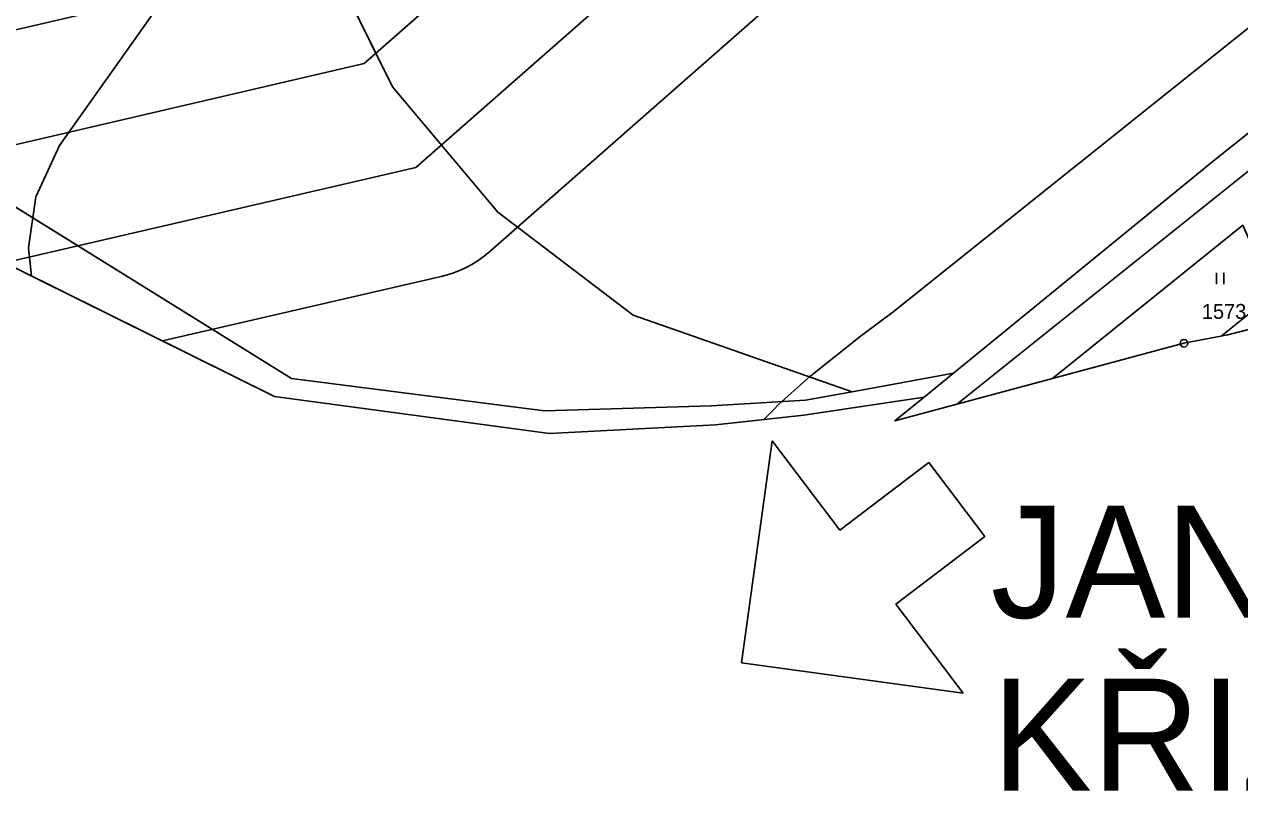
# Model space of a CAD drawing. Extents: x -706130 to -698555, y -971544 to -967260.
# Drawn here: x -704851.4 to -704688.5, y -971486.6 to -971383.9 of the extents above; entities that cross this region are included whole.
import ezdxf

# ---------------------------------------------------------------- set-up
doc = ezdxf.new("R2010")
doc.units = 0
for name, color, linetype in [('BPEJ hranice S', 7, 'Continuous'), ('Elektro VVN nadzemní 110 S', 7, 'Continuous'), ('Hranice řešeného území', 7, 'Continuous'), ('KN_Hranice obce', 7, 'Continuous'), ('KN_Hranice_katastrální území', 7, 'Continuous'), ('KN_Hranice_parcel', 7, 'Continuous'), ('KN_Parcelni cisla', 7, 'Continuous'), ('KN_Polygon parcely', 7, 'Continuous'), ('KN_POZEMKY_14_OSTATNI PLOCHA', 7, 'Continuous'), ('KN_POZEMKY_2_ORNA PUDA', 7, 'Continuous'), ('KN_POZEMKY_7_TTP', 7, 'Continuous'), ('KN_VYUZITI_16_ostatni plocha_silnice', 7, 'Continuous'), ('KN_VYUZITI_17_ostatni plocha_ostatni komunikace', 7, 'Continuous'), ('KN_Značky bodu BP', 7, 'Continuous'), ('KN_Značky kultur', 7, 'Continuous'), ('Komunikace III třídy osy S', 7, 'Continuous'), ('Komunikace popis smery a sipky', 7, 'Continuous'), ('OP ELE VN_VVN_trafostanice', 7, 'Continuous'), ('OP silnic S', 7, 'Continuous'), ('Plochy doprava silniční - silnice III třídy S', 7, 'Continuous'), ('Plochy zemědělské všeobecné CELEK S', 7, 'Continuous'), ('Povodi vodniho toku S', 7, 'Continuous'), ('Regulační bloky v krajině S', 7, 'Continuous'), ('Regulační bloky zastavěné S', 7, 'Continuous'), ('Trasy cykloturistické N', 7, 'Continuous'), ('VÝŠKOPIS_vrstevnice hlavní', 7, 'Continuous')]:
    doc.layers.add(name, color=color, linetype=linetype)

msp = doc.modelspace()

# ---------------------------------------------------------------- linework, layer by layer
at = {"layer": 'BPEJ hranice S'}
msp.add_lwpolyline([(-704914.67, -971393.46), (-704912.87, -971394.56), (-704912.6, -971400.72), (-704891.72, -971400.18), (-704880.75, -971402.68), (-704817.91, -971433.8), (-704781.03, -971438.79), (-704758.8, -971437.6), (-704746.95, -971436.31), (-704730.83, -971433.88), (-704734.78, -971437.08), (-704713.64, -971431.41), (-704696.01, -971426.68), (-704690.13, -971425.56), (-704682.53, -971423.59)], dxfattribs=at)
at = {"layer": 'Elektro VVN nadzemní 110 S'}
for points in [[(-704345.55, -970983.3), (-704483.21, -971105.76), (-704640.23, -971243.74), (-704805.87, -971389.21), (-704875.36, -971405.35)], [(-704335.28, -970994.23), (-704335.46, -970994.39), (-704473.45, -971117.14), (-704630.39, -971255.05), (-704798.95, -971403.11), (-704854.09, -971415.88)]]:
    msp.add_lwpolyline(points, dxfattribs=at)
at = {"layer": 'Hranice řešeného území'}
msp.add_lwpolyline([(-704682.53, -971423.59), (-704690.13, -971425.56), (-704696.01, -971426.68), (-704713.64, -971431.41), (-704734.78, -971437.08), (-704730.83, -971433.88), (-704746.95, -971436.31), (-704758.8, -971437.6), (-704781.03, -971438.79), (-704817.91, -971433.8), (-704880.75, -971402.68), (-704891.72, -971400.18), (-704912.6, -971400.72), (-704912.87, -971394.56), (-704974.45, -971357.04), (-705044.69, -971311.11), (-705092.92, -971276.14), (-705115.12, -971253.34), (-705125.34, -971235.85), (-705137.68, -971187.49), (-705155.35, -971118.19)], dxfattribs=at)
at = {"layer": 'KN_Hranice obce'}
msp.add_lwpolyline([(-705155.35, -971118.19), (-705137.68, -971187.49), (-705125.34, -971235.85), (-705115.12, -971253.34), (-705092.92, -971276.14), (-705044.69, -971311.11), (-704974.45, -971357.04), (-704912.87, -971394.56), (-704912.6, -971400.72), (-704891.72, -971400.18), (-704880.75, -971402.68), (-704817.91, -971433.8), (-704781.03, -971438.79), (-704758.8, -971437.6), (-704746.95, -971436.31), (-704730.83, -971433.88), (-704734.78, -971437.08), (-704713.64, -971431.41), (-704696.01, -971426.68), (-704690.13, -971425.56), (-704682.53, -971423.59)], dxfattribs=at)
at = {"layer": 'KN_Hranice_katastrální území'}
msp.add_lwpolyline([(-705155.35, -971118.19), (-705137.68, -971187.49), (-705125.34, -971235.85), (-705115.12, -971253.34), (-705092.92, -971276.14), (-705044.69, -971311.11), (-704974.45, -971357.04), (-704912.87, -971394.56), (-704912.6, -971400.72), (-704891.72, -971400.18), (-704880.75, -971402.68), (-704817.91, -971433.8), (-704781.03, -971438.79), (-704758.8, -971437.6), (-704746.95, -971436.31), (-704730.83, -971433.88), (-704734.78, -971437.08), (-704713.64, -971431.41), (-704696.01, -971426.68), (-704690.13, -971425.56), (-704682.53, -971423.59)], dxfattribs=at)
at = {"layer": 'KN_Hranice_parcel'}
for p, q in [((-704688.13, -971410.86), (-704713.64, -971431.41)), ((-704713.64, -971431.41), (-704696.01, -971426.68)), ((-704740.48, -971433.17), (-704726.88, -971430.68)), ((-704734.78, -971437.08), (-704713.64, -971431.41)), ((-704730.83, -971433.88), (-704726.88, -971430.68)), ((-704730.83, -971433.88), (-704734.78, -971437.08))]:
    msp.add_line(p, q, dxfattribs=at)
for points in [[(-704726.88, -971430.68), (-704691.62, -971401.87), (-704672.66, -971386.8), (-704624.74, -971347.46), (-704609.43, -971335.09)], [(-704740.48, -971433.17), (-704769.82, -971422.89), (-704787.98, -971409.13), (-704802.11, -971392.33), (-704810.94, -971374.41)], [(-704868.65, -971398.47), (-704815.63, -971431.42), (-704781.74, -971435.73), (-704759.36, -971435.04), (-704746.74, -971434.31), (-704740.48, -971433.17)], [(-704912.6, -971400.72), (-704891.72, -971400.18), (-704880.75, -971402.68), (-704817.91, -971433.8)], [(-704696.01, -971426.68), (-704690.13, -971425.56), (-704682.53, -971423.59)], [(-704817.91, -971433.8), (-704781.03, -971438.79), (-704758.8, -971437.6), (-704746.95, -971436.31), (-704730.83, -971433.88)]]:
    msp.add_lwpolyline(points, dxfattribs=at)
at = {"layer": 'KN_Polygon parcely'}
for points in [[(-705042.57, -971309.08), (-704999.74, -971336.16), (-704920.8, -971384.42), (-704907.64, -971386.77), (-704893.31, -971390.77), (-704868.65, -971398.47), (-704815.63, -971431.42), (-704781.74, -971435.73), (-704759.36, -971435.04), (-704746.74, -971434.31), (-704740.48, -971433.17), (-704769.82, -971422.89), (-704787.98, -971409.13), (-704802.11, -971392.33), (-704810.94, -971374.41), (-704824.6, -971379.91), (-704833.16, -971330.98), (-704841.64, -971282.43), (-704854.25, -971241.46), (-704887.07, -971224.72), (-704922.05, -971204.33), (-704949.64, -971194.05), (-704977.07, -971183.6)], [(-704672.66, -971386.8), (-704691.62, -971401.87), (-704726.88, -971430.68), (-704730.83, -971433.88), (-704734.78, -971437.08), (-704713.64, -971431.41), (-704688.13, -971410.86)]]:
    msp.add_lwpolyline(points, dxfattribs=at)
for points in [[(-704672.66, -971386.8), (-704624.74, -971347.46), (-704609.43, -971335.09), (-704622.91, -971298.66), (-704629.38, -971301.27), (-704810.94, -971374.41), (-704802.11, -971392.33), (-704787.98, -971409.13), (-704769.82, -971422.89), (-704740.48, -971433.17), (-704726.88, -971430.68), (-704691.62, -971401.87)], [(-704726.88, -971430.68), (-704740.48, -971433.17), (-704746.74, -971434.31), (-704759.36, -971435.04), (-704781.74, -971435.73), (-704815.63, -971431.42), (-704868.65, -971398.47), (-704891.96, -971392.9), (-704912.87, -971394.56), (-704912.6, -971400.72), (-704891.72, -971400.18), (-704880.75, -971402.68), (-704817.91, -971433.8), (-704781.03, -971438.79), (-704758.8, -971437.6), (-704746.95, -971436.31), (-704730.83, -971433.88)], [(-704690.13, -971425.56), (-704682.53, -971423.59), (-704685.04, -971417.87), (-704688.13, -971410.86), (-704713.64, -971431.41), (-704696.01, -971426.68)]]:
    msp.add_lwpolyline(points, close=True, dxfattribs=at)
at = {"layer": 'KN_POZEMKY_14_OSTATNI PLOCHA'}
for p, q in [((-704691.62, -971401.87), (-704672.66, -971386.8)), ((-704868.65, -971398.47), (-704815.63, -971431.42)), ((-704817.91, -971433.8), (-704880.75, -971402.68)), ((-704726.88, -971430.68), (-704691.62, -971401.87)), ((-704688.13, -971410.86), (-704713.64, -971431.41)), ((-704815.63, -971431.42), (-704781.74, -971435.73)), ((-704740.48, -971433.17), (-704726.88, -971430.68)), ((-704713.64, -971431.41), (-704734.78, -971437.08)), ((-704726.88, -971430.68), (-704730.83, -971433.88)), ((-704730.83, -971433.88), (-704726.88, -971430.68)), ((-704746.74, -971434.31), (-704740.48, -971433.17)), ((-704781.03, -971438.79), (-704817.91, -971433.8)), ((-704781.74, -971435.73), (-704759.36, -971435.04)), ((-704759.36, -971435.04), (-704746.74, -971434.31)), ((-704730.83, -971433.88), (-704746.95, -971436.31)), ((-704734.78, -971437.08), (-704730.83, -971433.88)), ((-704746.95, -971436.31), (-704758.8, -971437.6)), ((-704758.8, -971437.6), (-704781.03, -971438.79))]:
    msp.add_line(p, q, dxfattribs=at)
at = {"layer": 'KN_POZEMKY_2_ORNA PUDA'}
for p, q in [((-704810.94, -971374.41), (-704802.11, -971392.33)), ((-704802.11, -971392.33), (-704810.94, -971374.41)), ((-704672.66, -971386.8), (-704691.62, -971401.87)), ((-704802.11, -971392.33), (-704787.98, -971409.13)), ((-704787.98, -971409.13), (-704802.11, -971392.33)), ((-704815.63, -971431.42), (-704868.65, -971398.47)), ((-704691.62, -971401.87), (-704726.88, -971430.68)), ((-704787.98, -971409.13), (-704769.82, -971422.89)), ((-704769.82, -971422.89), (-704787.98, -971409.13)), ((-704769.82, -971422.89), (-704740.48, -971433.17)), ((-704740.48, -971433.17), (-704769.82, -971422.89)), ((-704781.74, -971435.73), (-704815.63, -971431.42)), ((-704726.88, -971430.68), (-704740.48, -971433.17)), ((-704740.48, -971433.17), (-704746.74, -971434.31)), ((-704759.36, -971435.04), (-704781.74, -971435.73)), ((-704746.74, -971434.31), (-704759.36, -971435.04))]:
    msp.add_line(p, q, dxfattribs=at)
at = {"layer": 'KN_POZEMKY_7_TTP'}
for p, q in [((-704713.64, -971431.41), (-704688.13, -971410.86)), ((-704682.53, -971423.59), (-704690.13, -971425.56)), ((-704690.13, -971425.56), (-704696.01, -971426.68)), ((-704696.01, -971426.68), (-704713.64, -971431.41))]:
    msp.add_line(p, q, dxfattribs=at)
at = {"layer": 'KN_VYUZITI_16_ostatni plocha_silnice'}
for p, q in [((-704691.62, -971401.87), (-704672.66, -971386.8)), ((-704726.88, -971430.68), (-704691.62, -971401.87)), ((-704688.13, -971410.86), (-704713.64, -971431.41)), ((-704713.64, -971431.41), (-704734.78, -971437.08)), ((-704730.83, -971433.88), (-704726.88, -971430.68)), ((-704734.78, -971437.08), (-704730.83, -971433.88))]:
    msp.add_line(p, q, dxfattribs=at)
at = {"layer": 'KN_VYUZITI_17_ostatni plocha_ostatni komunikace'}
for p, q in [((-704868.65, -971398.47), (-704815.63, -971431.42)), ((-704817.91, -971433.8), (-704880.75, -971402.68)), ((-704815.63, -971431.42), (-704781.74, -971435.73)), ((-704740.48, -971433.17), (-704726.88, -971430.68)), ((-704726.88, -971430.68), (-704730.83, -971433.88)), ((-704746.74, -971434.31), (-704740.48, -971433.17)), ((-704781.03, -971438.79), (-704817.91, -971433.8)), ((-704781.74, -971435.73), (-704759.36, -971435.04)), ((-704759.36, -971435.04), (-704746.74, -971434.31)), ((-704730.83, -971433.88), (-704746.95, -971436.31)), ((-704746.95, -971436.31), (-704758.8, -971437.6)), ((-704758.8, -971437.6), (-704781.03, -971438.79))]:
    msp.add_line(p, q, dxfattribs=at)
at = {"layer": 'KN_Značky bodu BP'}
for radius in [0.5, 0.0303]:
    msp.add_circle((-704696.01, -971426.68), radius, dxfattribs=at)
at = {"layer": 'KN_Značky kultur'}
for p, q in [((-704691.67, -971418.75), (-704691.67, -971417.25)), ((-704690.67, -971418.75), (-704690.67, -971417.25))]:
    msp.add_line(p, q, dxfattribs=at)
at = {"layer": 'Komunikace III třídy osy S'}
msp.add_lwpolyline([(-704663.56, -971384.54), (-704725.87, -971434.39), (-704726.5, -971434.86)], dxfattribs=at)
at = {"layer": 'Komunikace popis smery a sipky'}
for p, q in [((-704751.21, -971439.76), (-704755.31, -971469.48)), ((-704742.15, -971451.71), (-704751.21, -971439.76)), ((-704730.2, -971442.65), (-704742.15, -971451.71)), ((-704722.69, -971452.55), (-704730.2, -971442.65)), ((-704734.65, -971461.62), (-704722.69, -971452.55)), ((-704725.59, -971473.57), (-704734.65, -971461.62)), ((-704755.31, -971469.48), (-704725.59, -971473.57))]:
    msp.add_line(p, q, dxfattribs=at)
at = {"layer": 'OP ELE VN_VVN_trafostanice'}
for points in [[(-704355.23, -970971.82), (-704493.14, -971094.52), (-704650.13, -971232.47), (-704812.93, -971375.45), (-704912.69, -971398.62)], [(-704832.91, -971426.37), (-704795.57, -971417.72), (-704795.07, -971417.6), (-704794.13, -971417.31), (-704793.21, -971416.97), (-704792.32, -971416.56), (-704791.45, -971416.1), (-704790.62, -971415.58), (-704789.82, -971415.01), (-704789.06, -971414.39), (-704789.05, -971414.38), (-704620.49, -971266.32), (-704620.48, -971266.32), (-704463.55, -971128.41), (-704463.48, -971128.35), (-704325.46, -971005.57)]]:
    msp.add_lwpolyline(points, dxfattribs=at)
at = {"layer": 'OP silnic S'}
for points in [[(-704672.95, -971372.84), (-704735.03, -971422.51), (-704739.06, -971425.5), (-704739.42, -971425.78), (-704745.81, -971430.84), (-704746.14, -971431.11), (-704746.56, -971431.48), (-704750.34, -971434.9), (-704751, -971435.53), (-704752.34, -971436.9)], [(-704691.04, -971425.73), (-704654.17, -971396.24)]]:
    msp.add_lwpolyline(points, dxfattribs=at)
at = {"layer": 'Plochy doprava silniční - silnice III třídy S'}
for p, q in [((-704672.66, -971386.8), (-704691.62, -971401.87)), ((-704691.62, -971401.87), (-704726.88, -971430.68)), ((-704713.64, -971431.41), (-704688.13, -971410.86)), ((-704734.78, -971437.08), (-704713.64, -971431.41)), ((-704726.88, -971430.68), (-704730.83, -971433.88)), ((-704730.83, -971433.88), (-704734.78, -971437.08))]:
    msp.add_line(p, q, dxfattribs=at)
at = {"layer": 'Plochy zemědělské všeobecné CELEK S'}
for p, q in [((-704691.62, -971401.87), (-704672.66, -971386.8)), ((-704726.88, -971430.68), (-704691.62, -971401.87)), ((-704688.13, -971410.86), (-704713.64, -971431.41)), ((-704690.13, -971425.56), (-704682.53, -971423.59)), ((-704696.01, -971426.68), (-704690.13, -971425.56)), ((-704713.64, -971431.41), (-704696.01, -971426.68)), ((-704730.83, -971433.88), (-704726.88, -971430.68))]:
    msp.add_line(p, q, dxfattribs=at)
msp.add_lwpolyline([(-705208.82, -970881.05), (-705203.39, -970938.45), (-705202.51, -970968.41), (-705195.17, -970984.83), (-705171.5, -971023.43), (-705158.96, -971097.02), (-705157.72, -971104.29), (-705155.35, -971118.19), (-705137.68, -971187.49), (-705125.34, -971235.85), (-705115.12, -971253.34), (-705092.92, -971276.14), (-705044.69, -971311.11), (-704974.45, -971357.04), (-704912.87, -971394.56), (-704912.6, -971400.72), (-704891.72, -971400.18), (-704880.75, -971402.68), (-704817.91, -971433.8), (-704781.03, -971438.79), (-704758.8, -971437.6), (-704746.95, -971436.31), (-704730.83, -971433.88)], dxfattribs=at)
at = {"layer": 'Povodi vodniho toku S'}
msp.add_lwpolyline([(-705124.58, -971237.16), (-705115.12, -971253.34), (-705092.92, -971276.14), (-705044.69, -971311.11), (-704974.45, -971357.04), (-704912.87, -971394.56), (-704912.6, -971400.72), (-704891.72, -971400.18), (-704880.75, -971402.68), (-704817.91, -971433.8), (-704781.03, -971438.79), (-704758.8, -971437.6), (-704746.95, -971436.31), (-704730.83, -971433.88), (-704734.78, -971437.08), (-704713.64, -971431.41), (-704696.01, -971426.68), (-704690.13, -971425.56), (-704682.53, -971423.59)], dxfattribs=at)
at = {"layer": 'Regulační bloky v krajině S'}
for p, q in [((-704691.62, -971401.87), (-704672.66, -971386.8)), ((-704726.88, -971430.68), (-704691.62, -971401.87)), ((-704688.13, -971410.86), (-704713.64, -971431.41)), ((-704690.13, -971425.56), (-704682.53, -971423.59)), ((-704696.01, -971426.68), (-704690.13, -971425.56)), ((-704713.64, -971431.41), (-704696.01, -971426.68)), ((-704730.83, -971433.88), (-704726.88, -971430.68))]:
    msp.add_line(p, q, dxfattribs=at)
msp.add_lwpolyline([(-705208.82, -970881.05), (-705203.39, -970938.45), (-705202.51, -970968.41), (-705195.17, -970984.83), (-705171.5, -971023.43), (-705158.96, -971097.02), (-705157.72, -971104.29), (-705155.35, -971118.19), (-705137.68, -971187.49), (-705125.34, -971235.85), (-705115.12, -971253.34), (-705092.92, -971276.14), (-705044.69, -971311.11), (-704974.45, -971357.04), (-704912.87, -971394.56), (-704912.6, -971400.72), (-704891.72, -971400.18), (-704880.75, -971402.68), (-704817.91, -971433.8), (-704781.03, -971438.79), (-704758.8, -971437.6), (-704746.95, -971436.31), (-704730.83, -971433.88)], dxfattribs=at)
at = {"layer": 'Regulační bloky zastavěné S'}
for p, q in [((-704672.66, -971386.8), (-704691.62, -971401.87)), ((-704691.62, -971401.87), (-704726.88, -971430.68)), ((-704713.64, -971431.41), (-704688.13, -971410.86)), ((-704734.78, -971437.08), (-704713.64, -971431.41)), ((-704726.88, -971430.68), (-704730.83, -971433.88)), ((-704730.83, -971433.88), (-704734.78, -971437.08))]:
    msp.add_line(p, q, dxfattribs=at)
at = {"layer": 'Trasy cykloturistické N'}
msp.add_lwpolyline([(-704713.64, -971431.41), (-704688.13, -971410.86)], dxfattribs=at)
at = {"layer": 'VÝŠKOPIS_vrstevnice hlavní'}
for points in [[(-704850.88, -971413.88), (-704849.88, -971407.04), (-704846.74, -971400.19), (-704827.34, -971372.8), (-704810.5, -971343.12), (-704806.65, -971338.55), (-704800.37, -971333.7), (-704793.24, -971330.28), (-704781.55, -971327.33), (-704771.27, -971327.14), (-704762.71, -971329.14), (-704744.16, -971337.41), (-704737.03, -971341.69), (-704710.06, -971362.09), (-704689.37, -971380.93), (-704681.6, -971387.52)], [(-704850.48, -971417.67), (-704850.88, -971413.88)]]:
    msp.add_lwpolyline(points, dxfattribs=at)

# ---------------------------------------------------------------- texts
at = {"layer": 'KN_Parcelni cisla'}
msp.add_text('1573', height=2, dxfattribs=at).set_placement((-704693.61, -971423.41))
at = {"layer": 'Komunikace popis smery a sipky'}
for s, p in [('JANOVICE V PODJEŠTĚDÍ', (-704721.91, -971463.46)), ('KŘIŽANY', (-704721.71, -971486.63))]:
    msp.add_text(s, height=15, dxfattribs=at).set_placement(p)

doc.saveas('drawing.dxf')
